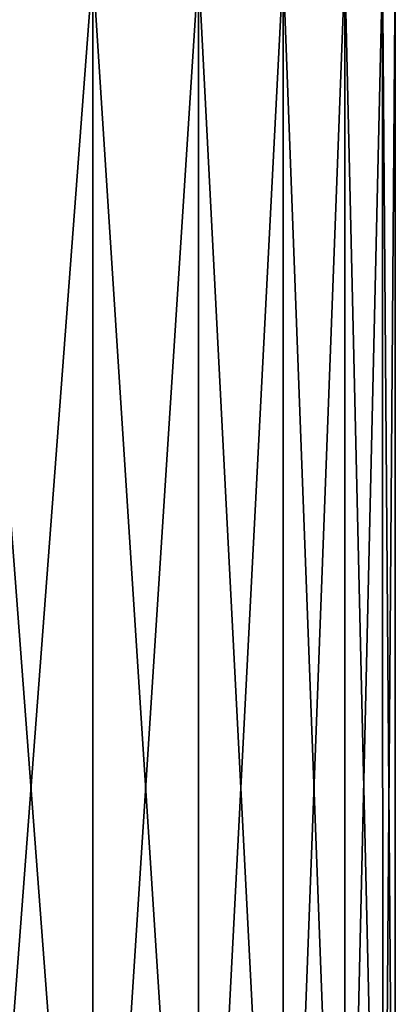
# Model space of a CAD drawing. Header units: metres. Extents: x -109 to 109, y -63 to 140.
# Tile 474 of 480: x 85.19 to 89.5, y 117.42 to 128.71. Entities that reach past the tile are written whole.
import ezdxf

# ---------------------------------------------------------------- set-up
doc = ezdxf.new("R2010")
doc.units = ezdxf.units.M
doc.layers.add('solid_502308_SW0001', color=7, linetype='CONTINUOUS')

msp = doc.modelspace()

# ---------------------------------------------------------------- linework, layer by layer
at = {"layer": 'solid_502308_SW0001'}
for points in [[(86.029709, 129.300003, -8.842209), (84.605362, 110.5, -10.163816), (84.605278, 129.300003, -10.163874)], [(84.605278, 129.300003, 10.163874), (84.605362, 110.5, 10.163816), (86.029663, 110.5, 8.842258)], [(84.605278, 129.300003, 10.163874), (86.029663, 110.5, 8.842258), (86.029709, 129.300003, 8.842209)], [(86.029709, 129.300003, -8.842209), (86.029663, 110.5, -8.842258), (84.605362, 110.5, -10.163816)], [(87.241165, 129.300003, -7.323061), (87.241089, 110.5, -7.323178), (86.029663, 110.5, -8.842258)], [(87.241165, 129.300003, -7.323061), (86.029663, 110.5, -8.842258), (86.029709, 129.300003, -8.842209)], [(86.029709, 129.300003, 8.842209), (86.029663, 110.5, 8.842258), (87.241089, 110.5, 7.323178)], [(86.029709, 129.300003, 8.842209), (87.241089, 110.5, 7.323178), (87.241165, 129.300003, 7.323061)], [(88.212601, 129.300003, -5.640444), (88.212585, 110.5, -5.640502), (87.241089, 110.5, -7.323178)], [(88.212601, 129.300003, -5.640444), (87.241089, 110.5, -7.323178), (87.241165, 129.300003, -7.323061)], [(87.241165, 129.300003, 7.323061), (87.241089, 110.5, 7.323178), (88.212585, 110.5, 5.640502)], [(87.241165, 129.300003, 7.323061), (88.212585, 110.5, 5.640502), (88.212601, 129.300003, 5.640444)], [(88.922417, 129.300003, -3.831879), (88.922447, 110.5, -3.831826), (88.212585, 110.5, -5.640502)], [(88.922417, 129.300003, -3.831879), (88.212585, 110.5, -5.640502), (88.212601, 129.300003, -5.640444)], [(88.212601, 129.300003, 5.640444), (88.212585, 110.5, 5.640502), (88.922447, 110.5, 3.831826)], [(88.212601, 129.300003, 5.640444), (88.922447, 110.5, 3.831826), (88.922417, 129.300003, 3.831879)], [(89.354774, 129.300003, -1.937664), (88.922447, 110.5, -3.831826), (88.922417, 129.300003, -3.831879)], [(88.922417, 129.300003, 3.831879), (88.922447, 110.5, 3.831826), (89.354797, 110.5, 1.937554)], [(88.922417, 129.300003, 3.831879), (89.354797, 110.5, 1.937554), (89.354774, 129.300003, 1.937664)], [(89.354774, 129.300003, -1.937664), (89.354797, 110.5, -1.937554), (88.922447, 110.5, -3.831826)], [(89.354774, 129.300003, 1.937664), (89.354797, 110.5, 1.937554), (89.5, 110.5)], [(89.354774, 129.300003, 1.937664), (89.5, 110.5), (89.5, 129.300003)], [(89.354774, 129.300003, -1.937664), (89.5, 129.300003), (89.354797, 110.5, -1.937554)], [(89.5, 129.300003), (89.5, 110.5), (89.354797, 110.5, -1.937554)]]:
    msp.add_3dface(points, dxfattribs=at)

doc.saveas('drawing.dxf')
